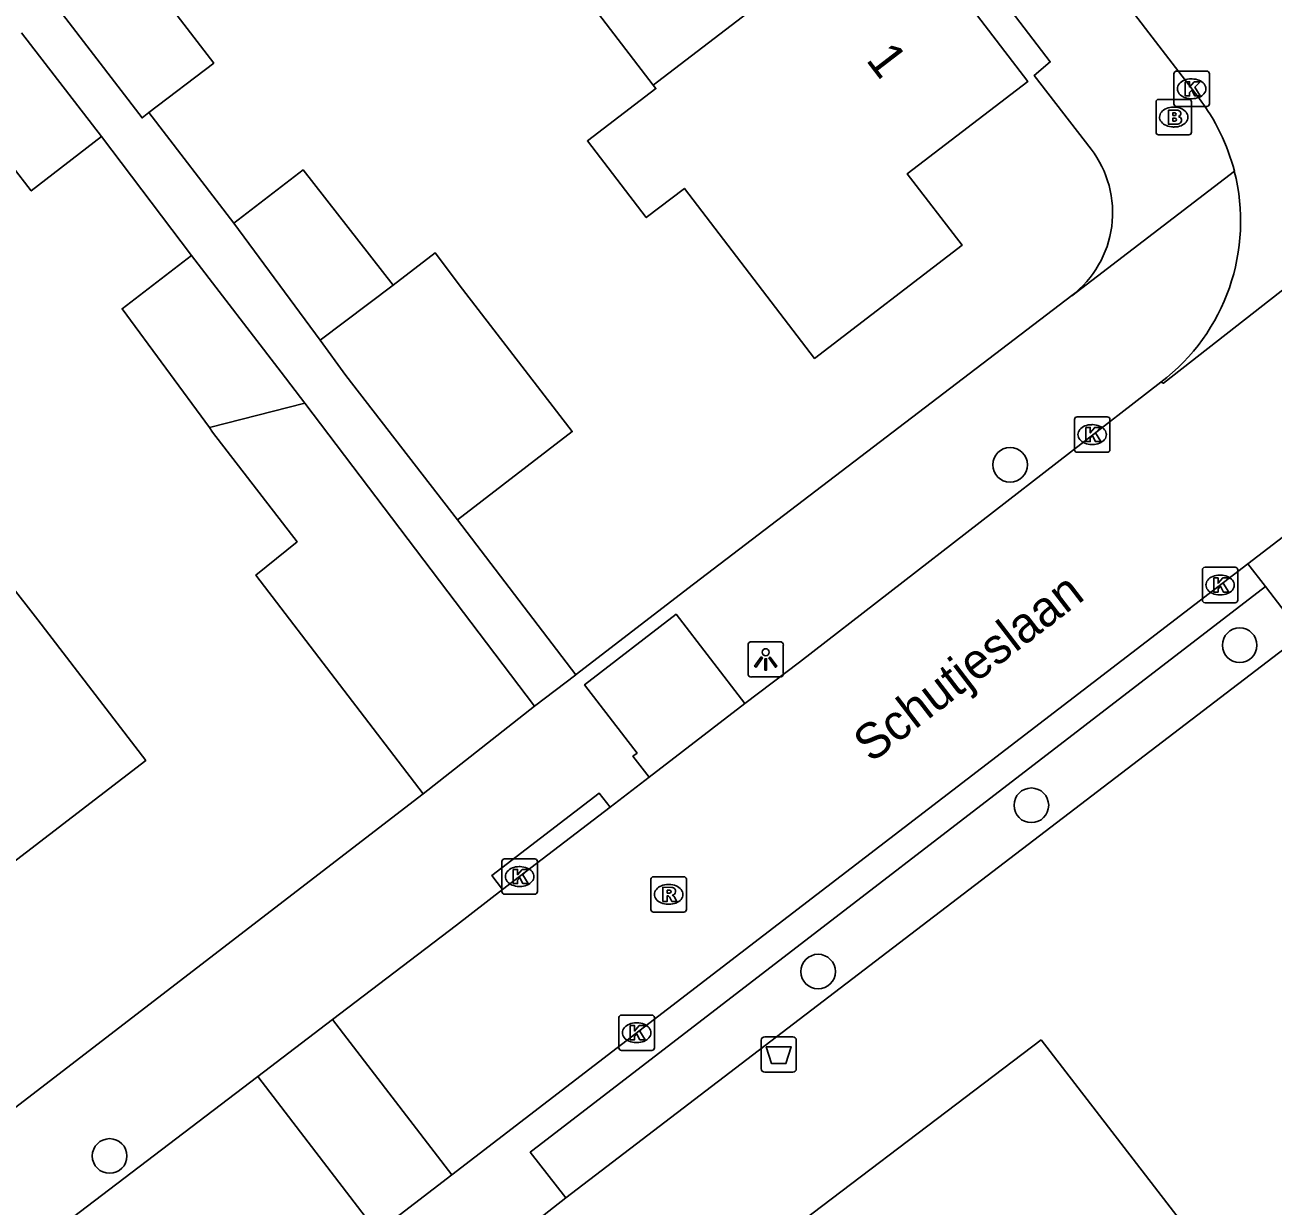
# Model space of a CAD drawing. Extents: x 159353 to 160616, y 385893 to 387321.
# Drawn here: x 159887.71 to 159922.93, y 386800.81 to 386834.15 of the extents above; entities that cross this region are included whole.
import ezdxf

# ---------------------------------------------------------------- set-up
doc = ezdxf.new("R2010")
doc.units = 0
for name, color, linetype in [('IMGEO_Afvalbak', 7, 'Continuous'), ('IMGEO_Boom', 7, 'Continuous'), ('IMGEO_Brandkraan', 7, 'Continuous'), ('IMGEO_Groenvoorziening', 7, 'Continuous'), ('IMGEO_Kolk', 7, 'Continuous'), ('IMGEO_Lichtpunt', 7, 'Continuous'), ('IMGEO_Openbare_ruimte_label', 7, 'Continuous'), ('IMGEO_Pand', 7, 'Continuous'), ('IMGEO_Pand_nummerreeks', 7, 'Continuous'), ('IMGEO_Rijbaan_lokaal_open', 7, 'Continuous'), ('IMGEO_Rioolput', 7, 'Continuous'), ('IMGEO_Voetpad_open', 7, 'Continuous')]:
    doc.layers.add(name, color=color, linetype=linetype)

msp = doc.modelspace()

# ---------------------------------------------------------------- linework, layer by layer
at = {"layer": 'IMGEO_Afvalbak'}
for p, q in [((159908.491, 386804.688), (159908.491, 386805.488)), ((159908.491, 386805.488), (159908.491, 386804.688)), ((159908.591, 386805.588), (159909.381, 386805.588)), ((159909.381, 386805.588), (159908.591, 386805.588)), ((159909.481, 386805.488), (159909.481, 386804.688)), ((159909.481, 386804.688), (159909.481, 386805.488)), ((159909.381, 386804.588), (159908.591, 386804.588)), ((159908.591, 386804.588), (159909.381, 386804.588))]:
    msp.add_line(p, q, dxfattribs=at)
msp.add_lwpolyline([(159908.634, 386805.302), (159909.338, 386805.302), (159909.189, 386804.832), (159908.783, 386804.832), (159908.634, 386805.302)], dxfattribs=at)
for centre, start, end in [((159908.591, 386805.488), 90, 180), ((159908.591, 386805.488), 90, 180), ((159909.381, 386805.488), 0, 90), ((159909.381, 386805.488), 360, 90), ((159908.591, 386804.688), 180, 270), ((159908.591, 386804.688), 180, 270), ((159909.381, 386804.688), 270, 0), ((159909.381, 386804.688), 270, 0)]:
    msp.add_arc(centre, 0.1, start, end, dxfattribs=at)
at = {"layer": 'IMGEO_Boom'}
for centre in [(159915.513, 386821.734), (159921.993, 386816.639), (159916.114, 386812.121), (159910.095, 386807.426), (159890.101, 386802.222)]:
    msp.add_circle(centre, 0.489, dxfattribs=at)
at = {"layer": 'IMGEO_Brandkraan'}
for p, q in [((159919.632, 386831.122), (159919.632, 386831.974)), ((159919.707, 386832.048), (159920.559, 386832.048)), ((159920.633, 386831.974), (159920.633, 386831.122)), ((159920.12, 386831.828), (159920.145, 386831.828)), ((159920.143, 386831.268), (159920.118, 386831.268)), ((159920.559, 386831.048), (159919.707, 386831.048))]:
    msp.add_line(p, q, dxfattribs=at)
for points in [[(159919.632, 386831.122), (159919.632, 386831.974)], [(159919.707, 386832.048), (159920.559, 386832.048)], [(159920.633, 386831.974), (159920.633, 386831.122)], [(159919.98, 386831.748), (159919.98, 386831.348), (159920.193, 386831.348)], [(159920.211, 386831.748), (159919.98, 386831.748)], [(159920.159, 386831.667), (159920.105, 386831.667), (159920.105, 386831.591)], [(159920.105, 386831.591), (159920.158, 386831.591)], [(159920.167, 386831.515), (159920.105, 386831.515), (159920.105, 386831.434)], [(159920.105, 386831.434), (159920.167, 386831.434)], [(159920.559, 386831.048), (159919.707, 386831.048)]]:
    msp.add_lwpolyline(points, dxfattribs=at)
for centre, radius, start, end in [((159919.709, 386831.972), 0.0765, 91.552, 178.448), ((159919.709, 386831.972), 0.0765, 91.552, 178.448), ((159920.557, 386831.972), 0.0765, 1.552, 88.448), ((159920.557, 386831.972), 0.0765, 1.552, 88.448), ((159920.16, 386831.629), 0.0379, 267.8285, 90.9355), ((159920.168, 386831.474), 0.0404, 269.8759, 90.5077), ((159920.215, 386831.603), 0.145, 59.4692, 91.5367), ((159920.24, 386831.65), 0.0922, 285.5137, 58.1501), ((159920.245, 386831.458), 0.105, 301.3115, 78.989), ((159920.199, 386831.599), 0.251, 268.6676, 293.5347), ((159919.709, 386831.124), 0.0765, 181.552, 268.448), ((159919.709, 386831.124), 0.0765, 181.552, 268.448), ((159920.557, 386831.124), 0.0765, 271.552, 358.448), ((159920.557, 386831.124), 0.0765, 271.552, 358.448)]:
    msp.add_arc(centre, radius, start, end, dxfattribs=at)
for centre, major_axis, ratio, start_param, end_param in [((159920.119, 386831.548), (-0.387, 0.002), 0.722429, 4.712389, 7.853982), ((159920.144, 386831.548), (-0.39, 0.002), 0.717154, 1.570796, 4.712389)]:
    msp.add_ellipse(centre, major_axis=major_axis, ratio=ratio, start_param=start_param, end_param=end_param, dxfattribs=at)
at = {"layer": 'IMGEO_Groenvoorziening'}
for points in [[(159923.767, 386816.932), (159902.979, 386801.043)], [(159916.388, 386805.503), (159907.534, 386798.781), (159906.821, 386798.235), (159914.662, 386787.991), (159915.375, 386788.537), (159920.977, 386793.031), (159920.428, 386793.744), (159923.58, 386796.173), (159916.388, 386805.503)]]:
    msp.add_lwpolyline(points, dxfattribs=at)
at = {"layer": 'IMGEO_Kolk'}
for p, q in [((159920.137, 386831.92), (159920.137, 386832.772)), ((159920.212, 386832.846), (159921.064, 386832.846)), ((159920.625, 386832.626), (159920.65, 386832.626)), ((159921.138, 386832.772), (159921.138, 386831.92)), ((159920.648, 386832.066), (159920.623, 386832.066)), ((159921.064, 386831.846), (159920.212, 386831.846)), ((159917.405, 386823.086), (159918.257, 386823.086)), ((159917.33, 386822.16), (159917.33, 386823.012)), ((159917.818, 386822.866), (159917.843, 386822.866)), ((159918.331, 386823.012), (159918.331, 386822.16)), ((159918.257, 386822.086), (159917.405, 386822.086)), ((159917.841, 386822.306), (159917.816, 386822.306)), ((159921.015, 386818.839), (159921.867, 386818.839)), ((159920.94, 386817.913), (159920.94, 386818.765)), ((159921.428, 386818.619), (159921.453, 386818.619)), ((159921.941, 386818.765), (159921.941, 386817.913)), ((159921.867, 386817.839), (159921.015, 386817.839)), ((159921.451, 386818.059), (159921.426, 386818.059)), ((159901.172, 386809.684), (159901.172, 386810.536)), ((159901.247, 386810.61), (159902.099, 386810.61)), ((159901.66, 386810.39), (159901.685, 386810.39)), ((159902.173, 386810.536), (159902.173, 386809.684)), ((159901.683, 386809.83), (159901.658, 386809.83)), ((159902.099, 386809.61), (159901.247, 386809.61)), ((159904.549, 386806.201), (159905.401, 386806.201)), ((159904.474, 386805.275), (159904.474, 386806.127)), ((159904.962, 386805.981), (159904.987, 386805.981)), ((159905.475, 386806.127), (159905.475, 386805.275)), ((159905.401, 386805.201), (159904.549, 386805.201)), ((159904.985, 386805.421), (159904.96, 386805.421))]:
    msp.add_line(p, q, dxfattribs=at)
for points in [[(159920.137, 386831.92), (159920.137, 386832.772)], [(159920.212, 386832.846), (159921.064, 386832.846)], [(159921.138, 386832.772), (159921.138, 386831.92)], [(159920.458, 386832.546), (159920.581, 386832.546), (159920.581, 386832.395), (159920.711, 386832.546), (159920.875, 386832.546), (159920.729, 386832.395), (159920.882, 386832.146), (159920.73, 386832.146), (159920.645, 386832.31), (159920.581, 386832.243), (159920.581, 386832.146), (159920.458, 386832.146), (159920.458, 386832.546)], [(159921.064, 386831.846), (159920.212, 386831.846)], [(159917.405, 386823.086), (159918.257, 386823.086)], [(159917.33, 386822.16), (159917.33, 386823.012)], [(159917.651, 386822.786), (159917.774, 386822.786), (159917.774, 386822.635), (159917.904, 386822.786), (159918.068, 386822.786), (159917.922, 386822.635), (159918.075, 386822.386), (159917.923, 386822.386), (159917.838, 386822.55), (159917.774, 386822.483), (159917.774, 386822.386), (159917.651, 386822.386), (159917.651, 386822.786)], [(159918.331, 386823.012), (159918.331, 386822.16)], [(159918.257, 386822.086), (159917.405, 386822.086)], [(159921.015, 386818.839), (159921.867, 386818.839)], [(159920.94, 386817.913), (159920.94, 386818.765)], [(159921.261, 386818.539), (159921.384, 386818.539), (159921.384, 386818.388), (159921.514, 386818.539), (159921.678, 386818.539), (159921.532, 386818.388), (159921.685, 386818.139), (159921.533, 386818.139), (159921.448, 386818.303), (159921.384, 386818.236), (159921.384, 386818.139), (159921.261, 386818.139), (159921.261, 386818.539)], [(159921.941, 386818.765), (159921.941, 386817.913)], [(159921.867, 386817.839), (159921.015, 386817.839)], [(159901.172, 386809.684), (159901.172, 386810.536)], [(159901.247, 386810.61), (159902.099, 386810.61)], [(159902.173, 386810.536), (159902.173, 386809.684)], [(159901.493, 386810.31), (159901.616, 386810.31), (159901.616, 386810.159), (159901.746, 386810.31), (159901.91, 386810.31), (159901.764, 386810.159), (159901.917, 386809.91), (159901.765, 386809.91), (159901.68, 386810.074), (159901.616, 386810.007), (159901.616, 386809.91), (159901.493, 386809.91), (159901.493, 386810.31)], [(159902.099, 386809.61), (159901.247, 386809.61)], [(159904.549, 386806.201), (159905.401, 386806.201)], [(159904.474, 386805.275), (159904.474, 386806.127)], [(159904.795, 386805.901), (159904.918, 386805.901), (159904.918, 386805.75), (159905.048, 386805.901), (159905.212, 386805.901), (159905.066, 386805.75), (159905.219, 386805.501), (159905.067, 386805.501), (159904.982, 386805.665), (159904.918, 386805.598), (159904.918, 386805.501), (159904.795, 386805.501), (159904.795, 386805.901)], [(159905.475, 386806.127), (159905.475, 386805.275)], [(159905.401, 386805.201), (159904.549, 386805.201)]]:
    msp.add_lwpolyline(points, dxfattribs=at)
for centre, start, end in [((159920.214, 386832.77), 91.552, 178.448), ((159920.214, 386832.77), 91.552, 178.448), ((159921.062, 386832.77), 1.552, 88.448), ((159921.062, 386832.77), 1.552, 88.448), ((159920.214, 386831.922), 181.552, 268.448), ((159920.214, 386831.922), 181.552, 268.448), ((159921.062, 386831.922), 271.552, 358.448), ((159921.062, 386831.922), 271.552, 358.448), ((159917.407, 386823.01), 91.552, 178.448), ((159917.407, 386823.01), 91.552, 178.448), ((159918.255, 386823.01), 1.552, 88.448), ((159918.255, 386823.01), 1.552, 88.448), ((159917.407, 386822.162), 181.552, 268.448), ((159917.407, 386822.162), 181.552, 268.448), ((159918.255, 386822.162), 271.552, 358.448), ((159918.255, 386822.162), 271.552, 358.448), ((159921.017, 386818.763), 91.552, 178.448), ((159921.017, 386818.763), 91.552, 178.448), ((159921.865, 386818.763), 1.552, 88.448), ((159921.865, 386818.763), 1.552, 88.448), ((159921.017, 386817.915), 181.552, 268.448), ((159921.017, 386817.915), 181.552, 268.448), ((159921.865, 386817.915), 271.552, 358.448), ((159921.865, 386817.915), 271.552, 358.448), ((159901.249, 386810.534), 91.552, 178.448), ((159901.249, 386810.534), 91.552, 178.448), ((159902.097, 386810.534), 1.552, 88.448), ((159902.097, 386810.534), 1.552, 88.448), ((159901.249, 386809.686), 181.552, 268.448), ((159901.249, 386809.686), 181.552, 268.448), ((159902.097, 386809.686), 271.552, 358.448), ((159902.097, 386809.686), 271.552, 358.448), ((159904.551, 386806.125), 91.552, 178.448), ((159904.551, 386806.125), 91.552, 178.448), ((159905.399, 386806.125), 1.552, 88.448), ((159905.399, 386806.125), 1.552, 88.448), ((159904.551, 386805.277), 181.552, 268.448), ((159904.551, 386805.277), 181.552, 268.448), ((159905.399, 386805.277), 271.552, 358.448), ((159905.399, 386805.277), 271.552, 358.448)]:
    msp.add_arc(centre, 0.0765, start, end, dxfattribs=at)
for centre, major_axis, ratio, start_param, end_param in [((159920.624, 386832.346), (-0.387, 0.002), 0.722429, 4.712389, 7.853982), ((159920.649, 386832.346), (-0.39, 0.002), 0.717154, 1.570796, 4.712389), ((159917.817, 386822.586), (-0.387, 0.002), 0.722429, 4.712389, 7.853982), ((159917.842, 386822.586), (-0.39, 0.002), 0.717154, 1.570796, 4.712389), ((159921.427, 386818.339), (-0.387, 0.002), 0.722429, 4.712389, 7.853982), ((159921.452, 386818.339), (-0.39, 0.002), 0.717154, 1.570796, 4.712389), ((159901.659, 386810.11), (-0.387, 0.002), 0.722429, 4.712389, 7.853982), ((159901.684, 386810.11), (-0.39, 0.002), 0.717154, 1.570796, 4.712389), ((159904.961, 386805.701), (-0.387, 0.002), 0.722429, 4.712389, 7.853982), ((159904.986, 386805.701), (-0.39, 0.002), 0.717154, 1.570796, 4.712389)]:
    msp.add_ellipse(centre, major_axis=major_axis, ratio=ratio, start_param=start_param, end_param=end_param, dxfattribs=at)
at = {"layer": 'IMGEO_Lichtpunt'}
for p, q in [((159909.02, 386816.739), (159908.212, 386816.739)), ((159909.02, 386816.739), (159908.212, 386816.739)), ((159908.118, 386816.644), (159908.118, 386815.837)), ((159908.118, 386816.644), (159908.118, 386815.837)), ((159909.114, 386815.837), (159909.114, 386816.644)), ((159909.114, 386815.837), (159909.114, 386816.644)), ((159908.212, 386815.743), (159909.02, 386815.743)), ((159908.212, 386815.743), (159909.02, 386815.743))]:
    msp.add_line(p, q, dxfattribs=at)
for points in [[(159908.492, 386816.308), (159908.531, 386816.28), (159908.343, 386816.018), (159908.305, 386816.045), (159908.492, 386816.308)], [(159908.594, 386816.26), (159908.641, 386816.26), (159908.641, 386815.938), (159908.594, 386815.938), (159908.594, 386816.26)], [(159908.704, 386816.28), (159908.742, 386816.307), (159908.929, 386816.045), (159908.89, 386816.017), (159908.704, 386816.28)]]:
    msp.add_lwpolyline(points, dxfattribs=at)
msp.add_circle((159908.617, 386816.442), 0.0994, dxfattribs=at)
for centre, start, end in [((159908.212, 386816.644), 90, 180), ((159908.212, 386816.644), 90, 180), ((159909.02, 386816.644), 0, 90), ((159909.02, 386816.644), 0, 90), ((159908.212, 386815.837), 180, 270), ((159908.212, 386815.837), 180, 270), ((159909.02, 386815.837), 270, 0), ((159909.02, 386815.837), 270, 360)]:
    msp.add_arc(centre, 0.0946, start, end, dxfattribs=at)
at = {"layer": 'IMGEO_Pand'}
for points in [[(159912.161, 386837.592), (159916.018, 386832.556), (159912.612, 386829.947), (159914.159, 386827.928), (159909.995, 386824.738), (159906.323, 386829.533), (159905.246, 386828.709), (159903.587, 386830.876), (159905.516, 386832.353), (159905.443, 386832.448)], [(159905.443, 386832.448), (159905.567, 386832.543), (159912.161, 386837.592)], [(159905.443, 386832.448), (159901.675, 386837.369)], [(159890.626, 386836.225), (159893.039, 386833.073), (159891.21, 386831.673)], [(159891.21, 386831.673), (159891.018, 386831.526), (159888.18, 386835.236)], [(159889.872, 386830.996), (159887.615, 386833.923)], [(159889.872, 386830.996), (159887.887, 386829.465), (159885.198, 386832.952)], [(159893.602, 386828.549), (159895.56, 386830.058), (159898.101, 386826.802)], [(159893.602, 386828.549), (159896.039, 386825.248)], [(159892.915, 386822.784), (159890.451, 386826.136), (159892.408, 386827.644)], [(159895.611, 386823.471), (159894.942, 386824.343), (159892.408, 386827.644)], [(159898.101, 386826.802), (159899.288, 386827.717), (159900.058, 386826.687), (159903.159, 386822.671), (159899.922, 386820.175)], [(159898.101, 386826.802), (159896.039, 386825.248)], [(159896.039, 386825.248), (159896.771, 386824.256), (159899.922, 386820.175)], [(159892.915, 386822.784), (159895.611, 386823.471)], [(159902.095, 386814.917), (159895.611, 386823.471)], [(159898.945, 386812.449), (159894.229, 386818.62), (159895.391, 386819.561), (159893.008, 386822.658), (159892.915, 386822.784)], [(159887.247, 386818.424), (159888.071, 386817.353), (159891.118, 386813.388), (159884.378, 386808.207), (159880.509, 386813.241)], [(159902.095, 386814.917), (159898.945, 386812.449)]]:
    msp.add_lwpolyline(points, dxfattribs=at)
at = {"layer": 'IMGEO_Rijbaan_lokaal_open'}
for points in [[(159920.837, 386832.09), (159901.575, 386857.157), (159881.47, 386883.452), (159863.004, 386907.526)], [(159919.772, 386824.066), (159919.84, 386824.035), (159934.51, 386835.52), (159934.496, 386835.573)], [(159908.029, 386814.994), (159909.569, 386816.165), (159919.772, 386824.066)], [(159922.226, 386818.941), (159924.606, 386820.767)], [(159922.226, 386818.941), (159908.562, 386808.459), (159899.757, 386801.692)], [(159908.029, 386814.994), (159905.329, 386812.912)], [(159904.224, 386812.064), (159905.329, 386812.912)], [(159904.224, 386812.064), (159901.193, 386809.744)], [(159896.395, 386806.077), (159899.889, 386808.738), (159901.193, 386809.744)], [(159894.279, 386804.465), (159896.395, 386806.077)], [(159896.395, 386806.077), (159899.757, 386801.692)], [(159894.279, 386804.465), (159887.587, 386799.368)], [(159897.649, 386800.071), (159894.279, 386804.465)], [(159899.757, 386801.692), (159897.649, 386800.071)]]:
    msp.add_lwpolyline(points, dxfattribs=at)
for centre, radius, start, end in [((159916.305, 386828.607), 5.716, 14.3198, 37.5406), ((159916.309, 386828.608), 5.711, 307.3223, 14.3249)]:
    msp.add_arc(centre, radius, start, end, dxfattribs=at)
at = {"layer": 'IMGEO_Rioolput'}
for p, q in [((159905.378, 386809.18), (159905.378, 386810.032)), ((159905.453, 386810.106), (159906.305, 386810.106)), ((159906.379, 386810.032), (159906.379, 386809.18)), ((159905.866, 386809.886), (159905.891, 386809.886)), ((159905.889, 386809.326), (159905.864, 386809.326)), ((159906.305, 386809.106), (159905.453, 386809.106))]:
    msp.add_line(p, q, dxfattribs=at)
for points in [[(159905.378, 386809.18), (159905.378, 386810.032)], [(159905.453, 386810.106), (159906.305, 386810.106)], [(159906.379, 386810.032), (159906.379, 386809.18)], [(159905.967, 386809.804), (159905.715, 386809.806), (159905.715, 386809.406)], [(159905.893, 386809.725), (159905.839, 386809.725), (159905.839, 386809.644)], [(159905.715, 386809.406), (159905.839, 386809.406), (159905.839, 386809.568), (159905.85, 386809.568)], [(159905.839, 386809.644), (159905.891, 386809.644)], [(159905.897, 386809.539), (159905.968, 386809.406), (159906.108, 386809.406), (159906.043, 386809.532)], [(159906.305, 386809.106), (159905.453, 386809.106)]]:
    msp.add_lwpolyline(points, dxfattribs=at)
for centre, radius, start, end in [((159905.455, 386810.03), 0.0765, 91.552, 178.448), ((159905.455, 386810.03), 0.0765, 91.552, 178.448), ((159906.303, 386810.03), 0.0765, 1.552, 88.448), ((159906.303, 386810.03), 0.0765, 1.552, 88.448), ((159905.899, 386809.629), 0.0964, 77.0061, 93.1865), ((159905.913, 386809.686), 0.0378, 276.6634, 79.6772), ((159905.966, 386809.694), 0.109, 350.3612, 89.416), ((159905.964, 386809.694), 0.112, 277.5842, 350.9817), ((159905.849, 386809.515), 0.0533, 26.0293, 88.6989), ((159905.875, 386809.833), 0.19, 274.7715, 282.9687), ((159905.948, 386809.479), 0.108, 29.5134, 73.7905), ((159905.455, 386809.182), 0.0765, 181.552, 268.448), ((159905.455, 386809.182), 0.0765, 181.552, 268.448), ((159906.303, 386809.182), 0.0765, 271.552, 358.448), ((159906.303, 386809.182), 0.0765, 271.552, 358.448)]:
    msp.add_arc(centre, radius, start, end, dxfattribs=at)
for centre, major_axis, ratio, start_param, end_param in [((159905.865, 386809.606), (-0.387, 0.002), 0.722429, 4.712389, 7.853982), ((159905.89, 386809.606), (-0.39, 0.002), 0.717154, 1.570796, 4.712389)]:
    msp.add_ellipse(centre, major_axis=major_axis, ratio=ratio, start_param=start_param, end_param=end_param, dxfattribs=at)
at = {"layer": 'IMGEO_Voetpad_open'}
for points in [[(159863.073, 386901.695), (159863.785, 386902.248), (159916.647, 386833.104), (159916.196, 386832.726), (159917.798, 386830.645)], [(159891.21, 386831.673), (159893.602, 386828.549)], [(159892.408, 386827.644), (159889.872, 386830.996)], [(159917.254, 386826.508), (159917.258, 386826.507), (159921.843, 386830.021)], [(159903.259, 386815.807), (159903.277, 386815.82), (159906.421, 386818.241), (159917.254, 386826.508)], [(159899.922, 386820.175), (159903.259, 386815.807)], [(159922.719, 386818.298), (159922.226, 386818.941)], [(159902.979, 386801.043), (159901.974, 386802.329), (159902.209, 386802.51), (159922.719, 386818.298)], [(159923.767, 386816.932), (159922.719, 386818.298)], [(159905.329, 386812.912), (159904.871, 386813.506), (159904.989, 386813.597), (159903.505, 386815.522), (159906.087, 386817.513), (159908.029, 386814.994)], [(159903.259, 386815.807), (159902.095, 386814.917)], [(159886.065, 386802.535), (159898.945, 386812.449)], [(159901.193, 386809.744), (159900.89, 386810.141), (159903.921, 386812.461), (159904.224, 386812.064)], [(159900.713, 386799.262), (159902.979, 386801.043)]]:
    msp.add_lwpolyline(points, dxfattribs=at)
msp.add_arc((159915.461, 386828.848), 2.948, 307.4541, 37.5635, dxfattribs=at)

# ---------------------------------------------------------------- texts
at = {"layer": 'IMGEO_Openbare_ruimte_label'}
msp.add_text('Schutjeslaan', height=1, rotation=37.5232, dxfattribs=at).set_placement((159911.593, 386813.298))
at = {"layer": 'IMGEO_Pand_nummerreeks'}
msp.add_text('1', height=1, rotation=307.444, dxfattribs=at).set_placement((159911.425, 386833.159))

doc.saveas('drawing.dxf')
